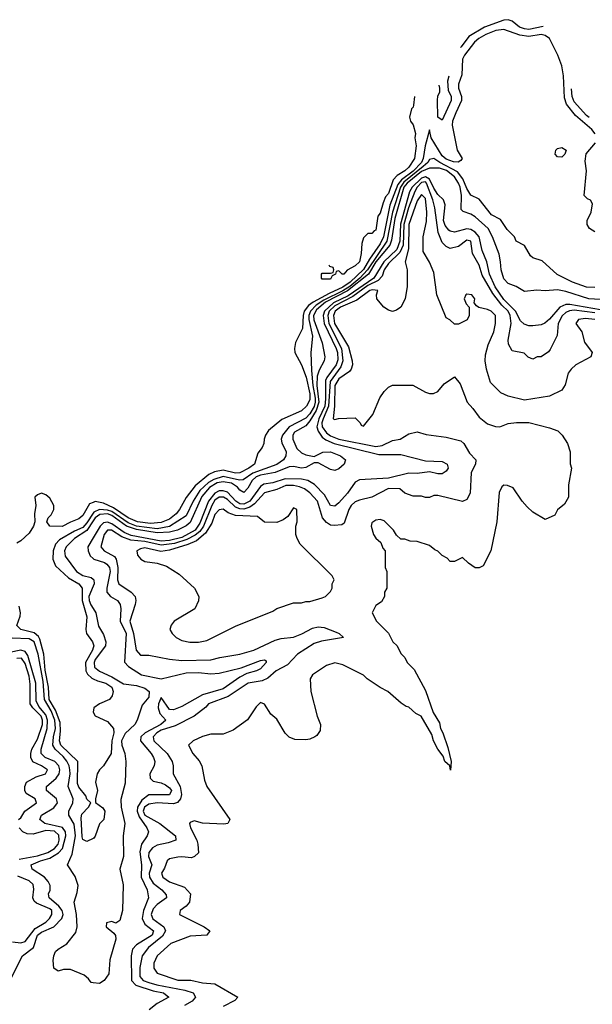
# Model space of a CAD drawing. Header units: inches. Extents: x 2348352 to 2479776, y 460422 to 613655.
# Tile 451 of 590: x 2419644 to 2422418, y 591335 to 596101. Entities that reach past the tile are written whole.
import ezdxf

# ---------------------------------------------------------------- set-up
doc = ezdxf.new("R2010")
doc.units = ezdxf.units.IN
doc.header["$MEASUREMENT"] = 0
doc.layers.add('C4519', color=7, linetype='Continuous')
doc.layers.add('C4529', color=7, linetype='Continuous')

msp = doc.modelspace()

# ---------------------------------------------------------------- linework, layer by layer
at = {"layer": 'C4519', "color": 4}
for points, elevation in [([(2420000, 593764.6), (2419982.2, 593757.8), (2419950, 593700.9), (2419930, 593684.5), (2419890.3, 593669.7), (2419850, 593647.6), (2419789.3, 593649.3), (2419775.3, 593670), (2419782, 593690), (2419796.2, 593703.8), (2419809.5, 593730), (2419809.5, 593750), (2419790, 593785.2), (2419770, 593801.2), (2419750, 593809), (2419730, 593802), (2419718, 593790), (2419722.8, 593750), (2419716, 593710), (2419718, 593670), (2419711.3, 593650), (2419690, 593615.3), (2419650, 593578), (2419630, 593568)], 48), ([(2420000, 593712.1), (2419970, 593665.6), (2419950, 593643.4), (2419910, 593626.2), (2419837, 593583), (2419816.9, 593563.1), (2419806.3, 593530), (2419804.2, 593490), (2419817.7, 593457.7), (2419880.2, 593400.2), (2419930.5, 593370), (2419947, 593350), (2419946.4, 593290), (2419969.1, 593210), (2419965.3, 593150), (2419968.5, 593130), (2419997.1, 593090), (2420000, 593080.3)], 52), ([(2420000, 593674.7), (2419970, 593629.1), (2419909.1, 593590), (2419868.9, 593550), (2419861.5, 593530), (2419864.8, 593504.8), (2419918.7, 593430), (2419950, 593410.2), (2419990, 593401.7), (2420000, 593393.1)], 56), ([(2420000, 593592.9), (2419974.3, 593550), (2419975.6, 593530), (2419986.1, 593506.1), (2420000, 593493.4)], 64), ([(2420000, 593358.8), (2419979.7, 593310), (2419980.6, 593290), (2419988.2, 593268.2), (2420000, 593250.5)], 56), ([(2420000, 592137), (2419970, 592122.7), (2419950, 592133.2), (2419946.3, 592146.3), (2419941.7, 592238.3), (2419944.9, 592255.1), (2419978, 592290), (2419988, 592310), (2419970, 592328), (2419963.7, 592343.7), (2419930, 592386), (2419923.7, 592403.7), (2419925.2, 592510), (2419843.5, 592590), (2419836.3, 592610), (2419842.2, 592657.8), (2419839.9, 592699.9), (2419818.2, 592758.2), (2419787.3, 592810), (2419784.2, 592870), (2419767.8, 592952.2), (2419761.5, 593030), (2419742.4, 593102.4), (2419735.7, 593115.7), (2419713.5, 593133.5), (2419649, 593150), (2419630, 593169), (2419646, 593214), (2419647.8, 593230), (2419642, 593262)], 52), ([(2420000, 591439.7), (2419990, 591441.2), (2419978, 591458), (2419955.9, 591475.9), (2419890, 591503.7), (2419856.3, 591503.7), (2419830, 591495.3), (2419809.3, 591509.3), (2419806.8, 591546.8), (2419809.6, 591570), (2419818, 591590), (2419830, 591602), (2419872.3, 591627.7), (2419916.6, 591683.4), (2419922.6, 591710), (2419919.4, 591770), (2419908.2, 591830), (2419923.1, 591876.9), (2419926.6, 591910), (2419913.3, 591953.3), (2419875.1, 592010), (2419897.9, 592062.1), (2419913.9, 592150), (2419907.4, 592207.4), (2419881.5, 592250), (2419882.8, 592270), (2419902.2, 592310), (2419902.5, 592330), (2419878.8, 592390), (2419888.7, 592450), (2419887.7, 592470), (2419883.4, 592490), (2419871.7, 592511.7), (2419854.7, 592534.7), (2419816.5, 592570), (2419804.9, 592590), (2419807.8, 592630), (2419817.4, 592670), (2419814.3, 592710), (2419796, 592756), (2419763.6, 592810), (2419757.6, 592897.6), (2419733.6, 593030), (2419714.2, 593090), (2419690, 593103.7), (2419607.3, 593107.3)], 56), ([(2420000, 593060), (2419996.9, 593050), (2419962.3, 592990), (2419964.2, 592950), (2419973.2, 592933.2), (2419993.3, 592913.3), (2420000, 592910.1)], 52), ([(2419586, 591430), (2419658.2, 591570), (2419711.1, 591610), (2419731, 591670), (2419750, 591684.5), (2419810, 591710.3), (2419848.3, 591750), (2419854.8, 591770), (2419849.8, 591790), (2419833.8, 591810), (2419786.6, 591850), (2419783.7, 591870), (2419792, 591888), (2419792.3, 591910), (2419782.6, 591930), (2419764, 591950), (2419704.5, 591990), (2419699.5, 592010), (2419744.5, 592030), (2419790, 592042.5), (2419831.6, 592068.4), (2419851.2, 592090), (2419867.7, 592150), (2419865.8, 592170), (2419851.3, 592191.3), (2419765.2, 592210), (2419742, 592230), (2419749.6, 592250), (2419810, 592286.5), (2419826.9, 592310), (2419822.6, 592330), (2419774, 592370), (2419773.6, 592390), (2419820.9, 592430), (2419834.8, 592450), (2419839.1, 592470), (2419833.6, 592490), (2419814.5, 592510), (2419767.8, 592530), (2419748.5, 592550), (2419747.8, 592570), (2419777.9, 592670), (2419779.4, 592710), (2419770, 592737.1), (2419737.2, 592777.2), (2419724.3, 592804.3), (2419722.5, 592890), (2419683.9, 593023.9), (2419670, 593042.4), (2419650, 593049), (2419530, 593025.1)], 64), ([(2419638, 592230), (2419650, 592238), (2419669.4, 592270.6), (2419725.2, 592310), (2419719, 592330), (2419675.5, 592355.5), (2419669, 592370), (2419669, 592390), (2419677.2, 592410), (2419723.5, 592436.5), (2419769, 592450), (2419779.3, 592470), (2419749.2, 592490), (2419708.5, 592508.5), (2419697.4, 592530), (2419697.3, 592550), (2419703.5, 592570), (2419730, 592618), (2419754, 592690), (2419755, 592710), (2419748.7, 592730), (2419708.2, 592770), (2419695.1, 592790), (2419695.2, 592884.8), (2419690, 592924), (2419670, 592985.1), (2419652.6, 593010), (2419630, 593009.6)], 68), ([(2419642, 592038), (2419730, 592054.5), (2419780.5, 592070), (2419812.3, 592090), (2419829.8, 592110), (2419835, 592130), (2419833.5, 592153.5), (2419812.8, 592172.8), (2419770, 592176.8), (2419710, 592158.7), (2419680.1, 592160.1), (2419659, 592170), (2419642, 592190)], 68), ([(2419610, 591638), (2419650, 591633), (2419670, 591638.4), (2419718.5, 591701.5), (2419770, 591733.4), (2419788, 591750), (2419800.5, 591770), (2419799.7, 591790), (2419790, 591797.7), (2419725.4, 591825.4), (2419714.6, 591834.6), (2419707.3, 591850), (2419712.1, 591892.1), (2419710, 591915.3), (2419690, 591933.2), (2419635.1, 591955.1)], 68)]:
    msp.add_lwpolyline(points, dxfattribs=dict(at, elevation=elevation))
at = {"layer": 'C4529', "color": 4}
for points, elevation in [([(2422179.4, 596067.7), (2422110, 596054), (2422090, 596057.2), (2422064.9, 596064.9), (2422030, 596094.5), (2422010, 596101.3), (2421990, 596098.3), (2421895.3, 596064.7), (2421820.4, 596019.6), (2421783.1, 595970), (2421780, 595966.9)], 44), ([(2422431.8, 595548.2), (2422415.6, 595570), (2422337, 595637), (2422292.6, 595692.6), (2422283.3, 595723.3), (2422277.8, 595830), (2422270, 595877.2), (2422250.7, 595930), (2422210, 596009.6), (2422190, 596025.4), (2422170, 596029.7), (2422110, 596019.8), (2422067.1, 596027.1), (2421990, 596054.2), (2421950, 596048.7), (2421902, 596030), (2421869, 596011), (2421847.7, 595992.3), (2421798.9, 595930), (2421789.1, 595910), (2421785.9, 595834.1), (2421770.3, 595789.7), (2421770.3, 595770), (2421784.7, 595730), (2421784.7, 595710), (2421756.5, 595650), (2421741.5, 595610), (2421738.9, 595590), (2421764.2, 595470), (2421787.3, 595430), (2421780.7, 595419.3), (2421768, 595412), (2421746.2, 595413.8), (2421710, 595426.3), (2421690, 595443.1), (2421636.9, 595530), (2421630, 595568), (2421608.6, 595491.4), (2421599.4, 595430), (2421590.8, 595410), (2421550, 595367.8), (2421493.9, 595326.1), (2421476.3, 595303.7), (2421436.6, 595203.4), (2421405.9, 595050), (2421390, 595016), (2421338.2, 594941.8), (2421310, 594891.9), (2421245.8, 594830), (2421210, 594806.3), (2421143.3, 594776.7), (2421065.8, 594734.2), (2421042.9, 594717.1), (2421022.2, 594690), (2421016.8, 594670), (2421013.5, 594606.5), (2420980.6, 594539.4), (2420974.7, 594510), (2420977.7, 594490), (2421009, 594430), (2421031.4, 594371.4), (2421050.1, 594290), (2421050, 594261.2), (2421033.1, 594230), (2421010, 594208), (2420914.7, 594165.3), (2420850, 594112.3), (2420834.4, 594090), (2420827.7, 594070), (2420827.3, 594050), (2420818.8, 594030), (2420797.5, 594002.5), (2420781.6, 593950), (2420754.4, 593930), (2420710, 593907.9), (2420690, 593906.2), (2420630, 593921.1), (2420587.6, 593912.4), (2420560.3, 593899.7), (2420494.3, 593845.7), (2420451, 593789), (2420418.9, 593730), (2420402.3, 593710), (2420370, 593682.8), (2420330, 593667.2), (2420278, 593662), (2420215.1, 593670), (2420170, 593689.2), (2420099.1, 593739.1), (2420050, 593761.4), (2420010, 593768.5), (2420000, 593764.6)], 48), ([(2421722.8, 595827.9), (2421716.3, 595803.7), (2421719.8, 595759.8), (2421733.7, 595730), (2421734, 595710), (2421690, 595615.3), (2421669.7, 595630), (2421667.6, 595710), (2421670, 595732), (2421679, 595750), (2421679.3, 595770), (2421676.1, 595785.2)], 44), ([(2421556.5, 595730.1), (2421552, 595688), (2421550, 595678), (2421542, 595670), (2421532, 595630), (2421538, 595610), (2421550, 595592), (2421561, 595550), (2421558.8, 595530), (2421564, 595490), (2421557.1, 595430), (2421530, 595388.2), (2421510.3, 595370), (2421473.3, 595346.7), (2421454, 595326), (2421430, 595259.5), (2421416.7, 595243.3), (2421404.5, 595215.5), (2421390, 595164), (2421378.8, 595150), (2421370, 595082), (2421361, 595079), (2421350, 595066), (2421330, 595066), (2421310, 595046), (2421302, 595018), (2421298.8, 594970), (2421290, 594929.2), (2421270, 594909.2), (2421231.1, 594888.9), (2421214, 594870), (2421206, 594870), (2421190, 594886), (2421178, 594882), (2421174, 594870), (2421158, 594862), (2421150, 594846), (2421110, 594846), (2421106, 594850), (2421106, 594870), (2421110, 594874), (2421150, 594874), (2421162, 594878), (2421166, 594890), (2421162, 594902), (2421147.3, 594907.3), (2421142.7, 594912.6)], 44), ([(2422402.4, 595628), (2422390, 595638), (2422330, 595703.5), (2422320.3, 595730), (2422317.9, 595766.4)], 44), ([(2422430, 595074), (2422404, 595090), (2422392.7, 595110), (2422392.7, 595130), (2422413.2, 595170), (2422419, 595210), (2422410, 595228), (2422394.6, 595234.6), (2422378, 595250), (2422389.2, 595370), (2422384, 595416), (2422388.7, 595451.3), (2422434, 595506)], 48), ([(2422430, 594805.1), (2422390, 594806.6), (2422322, 594830), (2422247.9, 594867.9), (2422174.8, 594934.8), (2422130, 594948.7), (2422118, 594958), (2422090, 595008), (2422050, 595029), (2422041.2, 595050), (2422005.3, 595085.3), (2421974, 595134), (2421930, 595157.2), (2421870, 595233.2), (2421830, 595252.3), (2421810, 595283.7), (2421791.3, 595331.3), (2421765.4, 595365.4), (2421678.9, 595410), (2421650, 595429.7), (2421630, 595424.7), (2421621.6, 595410), (2421599.4, 595390), (2421505.4, 595314.6), (2421488.6, 595291.4), (2421450.1, 595170), (2421422.7, 595030), (2421329.6, 594890), (2421291.1, 594850), (2421242.9, 594810), (2421210, 594788.7), (2421116.8, 594743.2), (2421080.9, 594719.1), (2421052.5, 594690), (2421044.7, 594670), (2421045, 594650), (2421063.2, 594570), (2421054.4, 594490), (2421057.2, 594402.8), (2421063.6, 594330), (2421076, 594270), (2421075.3, 594250), (2421070, 594228.7), (2421050, 594193.1), (2421030, 594171.8), (2420949.5, 594130.5), (2420916.5, 594090), (2420910.4, 594070), (2420913.7, 594053.7), (2420935.8, 594010), (2420933.7, 593990), (2420922, 593970), (2420890, 593947.6), (2420773.3, 593906.7), (2420725.9, 593874.1), (2420708.2, 593871.8), (2420630, 593889.3), (2420583.9, 593876.1), (2420559.4, 593860.6), (2420517.4, 593822.6), (2420484.7, 593770), (2420450, 593699.7), (2420370, 593647.6), (2420310, 593636.7), (2420210, 593649.1), (2420170, 593665), (2420090, 593720.1), (2420070, 593727.2), (2420030, 593730.7), (2420003.1, 593716.9), (2420000, 593712.1)], 52), ([(2422484.6, 594744.6), (2422401.2, 594750), (2422290, 594786.2), (2422250, 594793.7), (2422190, 594789.3), (2422150, 594792.3), (2422090, 594786), (2422049.6, 594809.6), (2422010, 594824.7), (2421990, 594847.3), (2421975.8, 594890), (2421974, 594930), (2421966.3, 594966.3), (2421935.4, 595050), (2421914.3, 595090), (2421850, 595147.4), (2421830, 595160.5), (2421792.7, 595172.7), (2421783.1, 595183.1), (2421783.7, 595250), (2421777.2, 595290), (2421770.4, 595310.4), (2421750, 595340.8), (2421711.8, 595371.8), (2421677.5, 595382.5), (2421630, 595383.2), (2421590, 595366.8), (2421521.7, 595310), (2421504.7, 595290), (2421461.4, 595138.6), (2421445.9, 595034.1), (2421437.6, 595010), (2421370.1, 594930), (2421333.1, 594870), (2421231.8, 594788.2), (2421126, 594734), (2421082.6, 594697.4), (2421067.3, 594670), (2421068.7, 594648.7), (2421110, 594537.3), (2421122.3, 594470), (2421119.6, 594450), (2421094.8, 594405.2), (2421084.5, 594375.5), (2421083.8, 594330), (2421093.7, 594250), (2421080.3, 594210), (2421050, 594159), (2421030, 594134.6), (2420976.1, 594103.9), (2420968, 594090), (2420967.1, 594070), (2420986.1, 594026.1), (2421010, 594004), (2421030, 593994.9), (2421070, 593986.8), (2421112.8, 594007.2), (2421150, 594009.3), (2421198.7, 593990), (2421222, 593970), (2421215.5, 593950), (2421190, 593927.6), (2421170, 593919.8), (2421150, 593924.1), (2421090, 593956.2), (2421070, 593956), (2421030, 593933.7), (2421010, 593930.9), (2420970, 593938.2), (2420950, 593936.1), (2420882.4, 593910), (2420810, 593896.6), (2420790, 593889.1), (2420769.6, 593870.4), (2420750, 593834), (2420730, 593812.6), (2420710, 593823.5), (2420698.7, 593838.7), (2420670, 593857.2), (2420630, 593864.9), (2420601.2, 593858.8), (2420563.7, 593836.3), (2420526.1, 593793.9), (2420470, 593667.9), (2420450, 593651.8), (2420408.9, 593631.1), (2420370, 593620.2), (2420310, 593616.6), (2420210, 593632.8), (2420162.3, 593650), (2420090, 593701.3), (2420070, 593709), (2420033.1, 593706.9), (2420010, 593689.8), (2420000, 593674.7)], 56), ([(2422457.1, 594697), (2422310, 594723.4), (2422290, 594722.9), (2422260.3, 594710), (2422210, 594651.3), (2422187.9, 594632.1), (2422170, 594624.7), (2422130, 594618.7), (2422110, 594618.7), (2422087.3, 594627.3), (2422070, 594642.9), (2422045.5, 594690), (2421990, 594746.2), (2421947.4, 594807.4), (2421920.8, 594870), (2421906.5, 594930), (2421884.2, 594984.2), (2421870, 595051), (2421850, 595073.5), (2421830, 595085), (2421810.3, 595089.7), (2421750, 595073.3), (2421730, 595076.9), (2421722.6, 595082.6), (2421705, 595105), (2421697.7, 595130), (2421705.1, 595205.1), (2421697, 595230), (2421670, 595254.7), (2421650, 595285.1), (2421629, 595330), (2421610, 595341.4), (2421590, 595334.8), (2421545.4, 595290), (2421532.6, 595267.4), (2421488.4, 595111.6), (2421485.8, 595030), (2421471.8, 594988.2), (2421408.5, 594930), (2421360.1, 594850), (2421235.2, 594764.8), (2421163.6, 594730), (2421121.5, 594690), (2421113.5, 594670), (2421119.8, 594630), (2421177.6, 594510), (2421184.1, 594490), (2421185.5, 594454.5), (2421177.5, 594430), (2421132.2, 594370), (2421125.8, 594354.2), (2421126.3, 594266.3), (2421122.2, 594230), (2421093.4, 594170), (2421083.6, 594130), (2421089.6, 594109.6), (2421110, 594079.7), (2421126.9, 594066.9), (2421167, 594050), (2421384.1, 593995.9), (2421490, 593996.5), (2421610, 593966.5), (2421690, 593962.8), (2421714.9, 593950), (2421719.5, 593930), (2421710, 593916.2), (2421690, 593903.5), (2421670, 593902.2), (2421630, 593912.6), (2421570, 593905.3), (2421530, 593906), (2421430, 593882.6), (2421290, 593874.7), (2421270, 593862.7), (2421232, 593810), (2421190, 593762.7), (2421170, 593746.6), (2421150, 593749.3), (2421120.9, 593800.9), (2421071.7, 593851.7), (2421039.5, 593870), (2421010, 593877.4), (2420930, 593878), (2420870, 593859.1), (2420827.6, 593852.4), (2420810, 593841.4), (2420758.2, 593770), (2420730, 593755.4), (2420710, 593757.3), (2420690.7, 593770), (2420650, 593814.7), (2420630, 593820.5), (2420610, 593819.9), (2420590, 593809.1), (2420559.5, 593770), (2420516.6, 593663.4), (2420494.3, 593630), (2420430, 593595.4), (2420370, 593580.1), (2420330, 593577.6), (2420184.8, 593604.8), (2420150, 593618.3), (2420090, 593660.2), (2420070, 593669.1), (2420050, 593665.8), (2420034.2, 593650), (2420000, 593592.9)], 64), ([(2422430, 594681.8), (2422330, 594694.9), (2422307.4, 594692.6), (2422290, 594684), (2422272.1, 594667.9), (2422252.2, 594630), (2422247.7, 594572.3), (2422214.4, 594505.6), (2422206.4, 594493.6), (2422170.7, 594469.3), (2422151.3, 594468.7), (2422130, 594458), (2422107.3, 594467.3), (2422087.3, 594487.3), (2422030, 594499), (2422012.7, 594530), (2422009.7, 594549.7), (2422024.8, 594630), (2422020.3, 594670), (2422009.8, 594690), (2421980, 594720), (2421936.7, 594776.6), (2421885.3, 594865.3), (2421870, 594913.2), (2421838, 594970), (2421830, 595028.7), (2421810, 595034), (2421770, 595002.7), (2421730, 594993.2), (2421710, 595004), (2421690, 595022.7), (2421671.8, 595071.8), (2421655.8, 595190), (2421646.1, 595230), (2421615, 595310), (2421610, 595316.2), (2421590, 595313.4), (2421568.9, 595290), (2421558, 595270), (2421527.9, 595190), (2421505, 595110), (2421502.1, 595010), (2421486.4, 594973.6), (2421430, 594920.4), (2421410.2, 594890), (2421400.2, 594859.8), (2421381.2, 594838.8), (2421330, 594814.1), (2421258, 594762), (2421170, 594716.4), (2421143.8, 594690), (2421136.8, 594670), (2421142.1, 594630), (2421203, 594510), (2421210.2, 594450), (2421199.7, 594420.3), (2421148.3, 594350), (2421140.9, 594230), (2421113.6, 594170), (2421107.9, 594150), (2421109.5, 594130), (2421130, 594100.7), (2421150, 594086.7), (2421190, 594070.2), (2421370, 594035.5), (2421399.6, 594040.4), (2421450, 594063.8), (2421488, 594070), (2421530, 594096), (2421570, 594106.8), (2421613.7, 594093.7), (2421710, 594080.7), (2421782, 594062), (2421796, 594050), (2421823.4, 594003.4), (2421854, 593970), (2421852, 593950), (2421830.8, 593910), (2421826, 593810), (2421810, 593778), (2421790, 593769), (2421670, 593798), (2421650, 593798), (2421630, 593788.7), (2421610, 593788.7), (2421590, 593795.3), (2421550, 593795.3), (2421510, 593808.7), (2421486, 593830), (2421430, 593832), (2421350, 593789.4), (2421290, 593776.2), (2421270, 593767.3), (2421250, 593749.5), (2421238, 593730), (2421215.2, 593664.8), (2421204, 593656), (2421167.9, 593652.1), (2421150, 593654), (2421130, 593667.3), (2421111.3, 593690), (2421086.6, 593770), (2421050, 593811.1), (2421023.7, 593830), (2421000.1, 593840.1), (2420970, 593846), (2420934.1, 593845.9), (2420890, 593827.1), (2420830, 593811), (2420782.1, 593757.9), (2420758.8, 593741.2), (2420730, 593732.7), (2420710, 593733.5), (2420690, 593741.8), (2420650, 593779.3), (2420631.5, 593790), (2420610, 593789.8), (2420590, 593774.8), (2420575, 593750), (2420535, 593650), (2420516.4, 593623.6), (2420494.4, 593605.6), (2420454.1, 593585.9), (2420393.5, 593566.5), (2420330, 593557.8), (2420250, 593575.3), (2420182.6, 593582.6), (2420138.2, 593598.2), (2420089.2, 593630.8), (2420070, 593631), (2420053.4, 593610), (2420037.1, 593550), (2420053.4, 593530), (2420102.7, 593502.7), (2420112.2, 593490), (2420119.7, 593450), (2420118.7, 593390), (2420124.9, 593370), (2420184, 593330), (2420202.8, 593310), (2420206.8, 593290), (2420204, 593270), (2420178.3, 593190), (2420194.9, 593130), (2420209.1, 593049.1), (2420230, 593024.9), (2420270, 593024.9), (2420370, 593005.5), (2420430, 592999.1), (2420570, 593002), (2420614.4, 593014.4), (2420710, 593030.8), (2420778, 593050), (2420882.3, 593097.7), (2420910, 593105.7), (2420970, 593112), (2421011.7, 593128.3), (2421063.3, 593156.7), (2421090, 593163.1), (2421118.9, 593158.9), (2421176.7, 593136.7), (2421191, 593130), (2421212, 593110), (2421106.4, 593093.6), (2421070, 593081.1), (2420989.3, 593030.7), (2420940.8, 592979.2), (2420886.8, 592950), (2420846.9, 592913.1), (2420818.7, 592901.3), (2420751, 592890), (2420654.4, 592825.6), (2420558, 592790), (2420546.4, 592773.6), (2420490, 592729.2), (2420397.1, 592682.9), (2420330, 592661.6), (2420307.7, 592650), (2420290.3, 592630), (2420293.4, 592610), (2420358.4, 592550), (2420383, 592510), (2420387.7, 592490), (2420387.3, 592450), (2420421.1, 592390), (2420427.9, 592350), (2420423.7, 592330), (2420408.1, 592311.9), (2420390, 592305.1), (2420310, 592309.7), (2420270, 592303.5), (2420248.2, 592290), (2420242.3, 592270), (2420250.4, 592250), (2420323, 592210), (2420398.8, 592150), (2420401, 592130), (2420363.8, 592116.2), (2420310, 592104.7), (2420288.2, 592091.8), (2420270.3, 592070), (2420268.1, 592050), (2420283.6, 592010), (2420271.4, 591970), (2420272.6, 591950), (2420290, 591921.7), (2420333, 591890), (2420354.4, 591865.6), (2420354.8, 591850), (2420310, 591818), (2420290, 591796.9), (2420281.5, 591770), (2420289.4, 591749.4), (2420343.1, 591710), (2420350.5, 591690), (2420335.3, 591664.7), (2420268.7, 591610), (2420237, 591570), (2420226.1, 591513.9), (2420226.7, 591470), (2420242.4, 591450), (2420270, 591440.2), (2420308.9, 591428.9), (2420444.2, 591404.2), (2420484, 591390), (2420496.3, 591370), (2420479.1, 591350), (2420442.8, 591330)], 68), ([(2422430, 594650.7), (2422385.9, 594654.1), (2422351.3, 594650), (2422338.8, 594630), (2422366.8, 594590), (2422379.8, 594539.8), (2422418, 594490), (2422410.6, 594469.4), (2422338, 594430), (2422316, 594410), (2422301, 594390), (2422286.4, 594333.6), (2422270, 594308), (2422210, 594279), (2422090, 594259), (2422010, 594279), (2421974.6, 594294.6), (2421925.6, 594345.6), (2421905.2, 594410), (2421899.3, 594450), (2421900.9, 594479.1), (2421912.9, 594527.1), (2421941.2, 594590), (2421949, 594630), (2421948.7, 594670), (2421928, 594690), (2421910, 594699), (2421868.7, 594708.7), (2421856.4, 594716.4), (2421846, 594730), (2421848.7, 594750), (2421834, 594770), (2421810, 594772.7), (2421804.7, 594770), (2421798, 594750), (2421806.4, 594726.4), (2421822, 594710), (2421822, 594670), (2421811.1, 594648.9), (2421770, 594628), (2421750, 594628), (2421728.4, 594648.4), (2421710, 594658), (2421665.2, 594770), (2421650, 594878), (2421630, 594928), (2421599, 594979), (2421599.3, 595050), (2421615.1, 595124.9), (2421616.9, 595170), (2421610, 595236), (2421590, 595255.1), (2421570, 595223.7), (2421528.8, 595110), (2421527.7, 594992.3), (2421511.3, 594930), (2421521, 594890), (2421520.7, 594810), (2421510.8, 594750), (2421490.6, 594709.4), (2421470, 594695.3), (2421450, 594688.7), (2421430, 594695.3), (2421408.7, 594710), (2421374, 594750), (2421373.2, 594770), (2421379, 594790), (2421353.5, 594793.5), (2421340.7, 594790), (2421276.7, 594743.3), (2421198.7, 594710), (2421173.1, 594690), (2421164.6, 594670), (2421169.4, 594630), (2421237.2, 594517.2), (2421255.5, 594450), (2421256.3, 594430), (2421250.6, 594409.4), (2421242, 594398), (2421190, 594362.6), (2421170.2, 594330), (2421169.4, 594230.6), (2421162, 594170), (2421170, 594166), (2421188.7, 594171.3), (2421270, 594174), (2421294, 594150), (2421298, 594138), (2421310, 594134), (2421355.3, 594190), (2421389.1, 594270.9), (2421410, 594302), (2421430, 594322), (2421450, 594332), (2421548.4, 594331.6), (2421610, 594298), (2421630, 594291.3), (2421648.4, 594291.6), (2421670, 594302), (2421701.2, 594338.8), (2421750, 594372), (2421778, 594338), (2421811.3, 594250), (2421839.8, 594219.8), (2421870, 594178), (2421910, 594144.7), (2421948.4, 594131.6), (2421970, 594131.3), (2422010, 594146), (2422051.1, 594151.1), (2422110, 594151), (2422210, 594126), (2422250.7, 594110.7), (2422272, 594090), (2422298, 594050), (2422311.3, 594010), (2422311.6, 593951.6), (2422318, 593930), (2422302, 593850), (2422302, 593790), (2422283.6, 593756.4), (2422250, 593728), (2422236.3, 593703.7), (2422190, 593682), (2422130, 593718), (2422103.1, 593743.1), (2422078, 593770), (2422034.6, 593834.6), (2422007.3, 593847.3), (2421990, 593848), (2421979.6, 593840.4), (2421967.1, 593812.9), (2421954.8, 593670), (2421926, 593530), (2421890, 593458), (2421870, 593448), (2421850, 593448), (2421818, 593470), (2421790, 593498), (2421750, 593478), (2421730, 593478), (2421714.6, 593494.6), (2421690, 593508), (2421670, 593528), (2421654.6, 593534.6), (2421630, 593555.3), (2421570, 593575.3), (2421536.4, 593576.4), (2421510, 593586), (2421490, 593586), (2421470, 593606), (2421455.3, 593630), (2421410, 593675.3), (2421390, 593682), (2421370, 593679), (2421350, 593666), (2421346, 593650), (2421358, 593610), (2421370, 593592), (2421394, 593570), (2421403.6, 593543.6), (2421414, 593530), (2421414, 593450), (2421422, 593430), (2421422, 593350), (2421412, 593330), (2421412, 593310), (2421396.9, 593283.1), (2421370, 593266), (2421352, 593230), (2421372, 593190), (2421430, 593132), (2421452, 593090), (2421472, 593070), (2421490, 593034), (2421510, 593014), (2421522, 592990), (2421555.3, 592955.3), (2421610, 592854), (2421647.1, 592747.1), (2421678, 592698), (2421682.8, 592670), (2421694.8, 592650), (2421718.5, 592578.5), (2421734.8, 592510), (2421730.8, 592469.2), (2421728, 592490), (2421704, 592510), (2421696, 592536), (2421669.7, 592569.7), (2421649.4, 592610), (2421640.9, 592640.9), (2421588.7, 592730), (2421562.9, 592742.9), (2421530, 592772.7), (2421516.5, 592776.5), (2421492.9, 592792.9), (2421428, 592850), (2421390, 592868.7), (2421328, 592910), (2421308.9, 592928.9), (2421210, 592978), (2421170, 592988), (2421130, 592975.3), (2421062, 592930), (2421051.3, 592910), (2421054.8, 592850), (2421084.7, 592730), (2421102, 592690), (2421099.6, 592660.4), (2421083.6, 592636.4), (2421074, 592630), (2421050, 592618), (2421030, 592615.3), (2420976.4, 592616.4), (2420950, 592628), (2420930, 592648), (2420890, 592715.3), (2420860.1, 592740.1), (2420830, 592788), (2420810, 592795.3), (2420790, 592775.3), (2420747.5, 592712.5), (2420678.5, 592661.5), (2420630, 592642.7), (2420570, 592642.7), (2420530, 592632.3), (2420484.7, 592610), (2420462, 592590), (2420482.8, 592550), (2420513.7, 592513.7), (2420526, 592490), (2420539.8, 592419.8), (2420550.8, 592390), (2420662.8, 592230), (2420652, 592210), (2420633, 592207), (2420530, 592212.7), (2420490, 592224), (2420470, 592215.3), (2420466.8, 592210), (2420471, 592190), (2420502, 592130), (2420507.7, 592110), (2420510, 592068.7), (2420491.3, 592050), (2420475.9, 592044.1), (2420430, 592049.5), (2420410, 592047.3), (2420370, 592039.3), (2420358.8, 592030), (2420345.8, 591994.1), (2420330.7, 591970), (2420337.3, 591950), (2420370, 591928.8), (2420442, 591902), (2420470.8, 591870), (2420467.3, 591830), (2420450.5, 591809.5), (2420421, 591790), (2420418, 591770), (2420538, 591710), (2420564.7, 591690), (2420550.5, 591669.5), (2420470, 591664.5), (2420376.3, 591630), (2420310.4, 591570), (2420293.7, 591533.7), (2420293.4, 591510), (2420310, 591485.5), (2420410, 591452.7), (2420472.7, 591452.7), (2420530, 591439.3), (2420590, 591434.9), (2420701, 591370), (2420687.1, 591352.9), (2420630, 591324)], 72), ([(2420000, 593493.4), (2420003.8, 593490), (2420054.2, 593474.2), (2420066.5, 593466.5), (2420078.5, 593450), (2420082, 593430), (2420065.8, 593350), (2420066.9, 593330), (2420083.8, 593310), (2420117.1, 593290), (2420130.3, 593270), (2420134.3, 593250), (2420131.4, 593190), (2420159.7, 593130), (2420152, 592992), (2420170.5, 592970), (2420233.4, 592930), (2420330, 592910.4), (2420450, 592939.8), (2420510, 592940.6), (2420570, 592934.7), (2420610, 592937.5), (2420716.4, 592963.6), (2420810, 592999.5), (2420830, 593002.8), (2420837.5, 592997.5), (2420838, 592990), (2420810, 592958.9), (2420791, 592949), (2420744.1, 592935.9), (2420710, 592919.1), (2420630, 592861.8), (2420530, 592833.8), (2420430, 592777.4), (2420390, 592761.1), (2420370, 592762), (2420330, 592819.5), (2420316.5, 592790), (2420314.6, 592770), (2420322.9, 592742.9), (2420352.7, 592710), (2420328.5, 592690), (2420251.8, 592650), (2420230.3, 592630), (2420228.9, 592610), (2420280.5, 592550), (2420292.7, 592530), (2420298, 592510), (2420295.5, 592490), (2420274.9, 592450), (2420275.5, 592430), (2420290, 592415.5), (2420330, 592407.4), (2420350, 592396.9), (2420370, 592382.4), (2420378.9, 592370), (2420370, 592348.6), (2420270, 592348.5), (2420235.9, 592324.1), (2420214.4, 592290), (2420213.4, 592270), (2420223.1, 592243.1), (2420260.3, 592190), (2420268.5, 592170), (2420262.4, 592150), (2420234.9, 592110), (2420226.7, 592073.3), (2420234.3, 592010), (2420233.2, 591950), (2420260.9, 591890), (2420268.8, 591850), (2420243.5, 591790), (2420238, 591750), (2420250, 591723.1), (2420292, 591690), (2420286.4, 591670), (2420210, 591622.7), (2420190, 591602), (2420184.2, 591570), (2420186.4, 591450), (2420207.5, 591427.5), (2420290, 591401.1), (2420341, 591390), (2420366.8, 591370), (2420310, 591338.9), (2420271.8, 591308.2)], 64), ([(2420000, 593393.1), (2420003.7, 593390), (2420004.7, 593370), (2420000, 593358.8)], 56), ([(2420000, 593250.5), (2420013.7, 593230), (2420025.2, 593165.2), (2420050, 593124.9), (2420060.8, 593090), (2420059, 593070), (2420010, 593004.5), (2420004.2, 592990), (2420007.2, 592967.2), (2420030, 592947.6), (2420090, 592920.7), (2420146.9, 592886.9), (2420210, 592878.5), (2420250, 592865.2), (2420271.4, 592850), (2420270, 592822.4), (2420236.7, 592783.3), (2420213.7, 592710), (2420201.7, 592690), (2420154.6, 592645.4), (2420136.5, 592610), (2420138.6, 592590), (2420154, 592550), (2420158.9, 592510), (2420154.4, 592405.6), (2420134, 592326), (2420136.1, 592290), (2420153.4, 592210), (2420145.8, 592150), (2420146.3, 592050), (2420128.5, 591990), (2420145.8, 591914.2), (2420142, 591790), (2420130, 591741.2), (2420110, 591728.7), (2420090, 591736), (2420064.7, 591730), (2420062.8, 591710), (2420099.9, 591679.9), (2420107.9, 591667.9), (2420110.4, 591650), (2420080.5, 591550), (2420076.7, 591483.3), (2420054, 591450), (2420030, 591435.1), (2420000, 591439.7)], 56), ([(2420000, 593080.3), (2420003.1, 593070), (2420000, 593060)], 52), ([(2420000, 592910.1), (2420020.4, 592900.4), (2420060.7, 592890), (2420090, 592870.3), (2420097.1, 592850), (2420092.1, 592827.9), (2420078.8, 592810), (2420030, 592789.3), (2420002.8, 592770), (2420000.7, 592750), (2420010, 592731.3), (2420070, 592704.9), (2420098, 592670), (2420100.4, 592650), (2420090.3, 592610), (2420086.8, 592550), (2420050.5, 592489.5), (2420031, 592470), (2420018.8, 592450), (2420011, 592411), (2420021, 592370), (2420011.3, 592330), (2420011.6, 592311.6), (2420046.4, 592286.4), (2420056, 592270), (2420051, 592230), (2420030, 592208), (2420010.5, 592149.5), (2420002, 592138), (2420000, 592137)], 52)]:
    msp.add_lwpolyline(points, dxfattribs=dict(at, elevation=elevation))
for points, elevation in [([(2422270, 595435.3), (2422250, 595438), (2422238, 595450), (2422242, 595470), (2422250, 595478), (2422270, 595482), (2422292, 595470), (2422284.7, 595450)], 48), ([(2420970, 593738), (2420943.6, 593696.4), (2420919.8, 593680.2), (2420890, 593668), (2420830, 593668.7), (2420796, 593696), (2420690, 593701.3), (2420653.9, 593713.9), (2420630, 593732), (2420610, 593729.3), (2420590, 593706), (2420575.4, 593664.6), (2420544.6, 593615.4), (2420501.2, 593578.8), (2420459.4, 593560.6), (2420370, 593533.3), (2420327.3, 593527.3), (2420250, 593544.2), (2420230, 593540.7), (2420210.8, 593530), (2420214, 593510), (2420231, 593490), (2420250, 593479.1), (2420310, 593470.8), (2420355.9, 593455.9), (2420416.8, 593416.8), (2420491.3, 593350), (2420511.3, 593310), (2420511.1, 593288.9), (2420492, 593250), (2420392, 593190), (2420378, 593170), (2420372, 593150), (2420382, 593130), (2420402, 593110), (2420430, 593096), (2420467.9, 593087.9), (2420510, 593087.7), (2420550, 593096), (2420690, 593166), (2420870, 593238), (2420890, 593251.3), (2420970, 593278), (2421010, 593278), (2421030, 593284.7), (2421050, 593284.7), (2421110, 593302), (2421126, 593310), (2421150, 593334), (2421158, 593350), (2421158, 593370), (2421168, 593390), (2421158, 593410), (2421003.1, 593563.1), (2420988, 593590), (2420982, 593610), (2420982, 593650), (2420988, 593670), (2420986, 593730)], 72)]:
    msp.add_lwpolyline(points, close=True, dxfattribs=dict(at, elevation=elevation))

doc.saveas('drawing.dxf')
